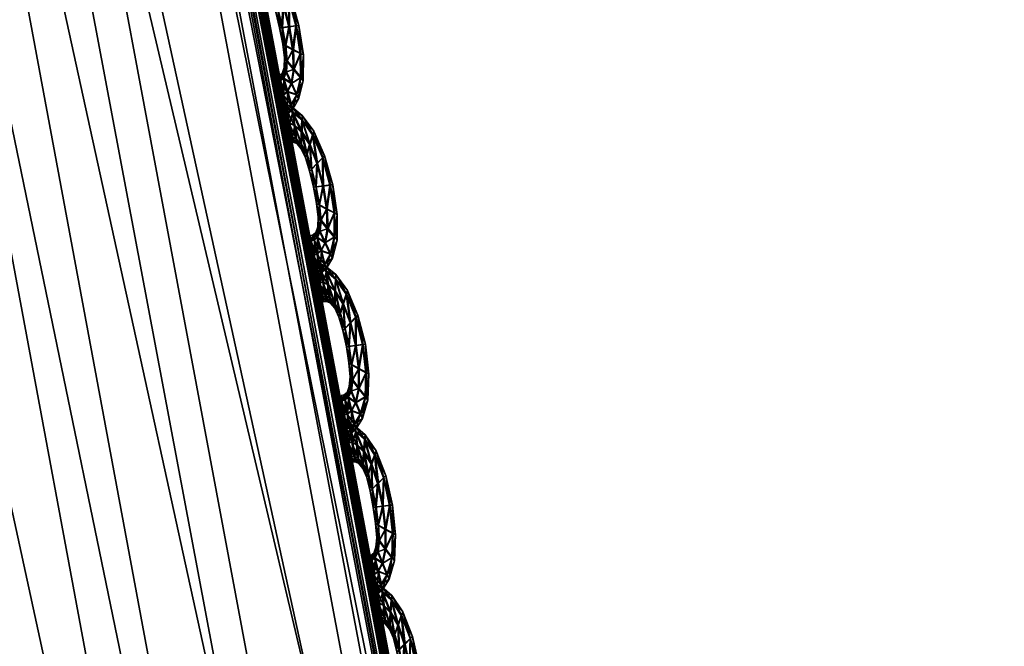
# Model space of a CAD drawing. Extents: x -7.4 to 7.4, y -11.5 to 9.8.
# Tile 394 of 469: x 7.074 to 7.428, y 2.939 to 3.163. Entities that reach past the tile are written whole.
import ezdxf

# ---------------------------------------------------------------- set-up
doc = ezdxf.new("R2010")
doc.units = 0
doc.header["$MEASUREMENT"] = 0
for name, color, linetype in [('A-FURN-3-ST', 150, 'Continuous'), ('A-FURN-3-ST-SEAM', 130, 'Continuous'), ('A-FURN-3-ST-SI', 160, 'Continuous')]:
    doc.layers.add(name, color=color, linetype=linetype)

msp = doc.modelspace()

# ---------------------------------------------------------------- meshes
at = {"layer": 'A-FURN-3-ST'}
mesh = msp.add_polyface(dxfattribs=at)
corners = [(5.54237, 6.88314, 1.00121), (5.99414, 6.19006, 1.00136), (5.78234, 6.18529, 0.61819), (5.34537, 6.87803, 0.61819), (6.39632, 5.42196, 1.00167), (6.17131, 5.41772, 0.61819), (6.74132, 4.55996, 1.00205), (6.50499, 4.5563, 0.61819), (7.02166, 3.58544, 1.00247), (6.77614, 3.58244, 0.61819), (7.22977, 2.47974, 1.00292), (6.97746, 2.47748, 0.61819), (1.9613, 4.55444, 0.55836), (1.95568, 5.41558, 0.55836), (2.64354, 5.41558, 0.55836), (2.68838, 4.55444, 0.55836), (1.94915, 6.18294, 0.55836), (2.59126, 6.18294, 0.55836), (2.53254, 6.87548, 0.55836), (1.98639, 2.47636, 0.55836), (1.96798, 3.58091, 0.55836), (2.72779, 3.58091, 0.55836), (2.77575, 2.47636, 0.55836), (5.63821, 5.41586, 0.56582), (5.28589, 6.18323, 0.56582), (4.78216, 5.41558, 0.55836), (4.50574, 6.18294, 0.55836), (5.94043, 4.55469, 0.56582), (5.01933, 4.55444, 0.55836), (4.89012, 6.87581, 0.56582), (4.19521, 6.87548, 0.55836), (6.18611, 3.58112, 0.56582), (5.21276, 3.58091, 0.55836), (6.36909, 2.47649, 0.56582), (5.36104, 2.47636, 0.55836), (3.92714, 3.58091, 0.55836), (3.81436, 4.55444, 0.55836), (4.02429, 2.47636, 0.55836), (3.67822, 5.41558, 0.55836), (3.5195, 6.18294, 0.55836), (3.34122, 6.87548, 0.55836)]
mesh.append_faces([[corners[k] for k in face] for face in [(0, 1, 2), (2, 3, 0), (1, 4, 5), (5, 2, 1), (4, 6, 7), (7, 5, 4), (6, 8, 9), (9, 7, 6), (8, 10, 11), (11, 9, 8), (2, 5, 23), (23, 24, 2), (24, 23, 25), (25, 26, 24), (23, 27, 28), (28, 25, 23), (5, 7, 27), (27, 23, 5), (29, 24, 26), (26, 30, 29), (3, 2, 24), (24, 29, 3), (7, 9, 31), (31, 27, 7), (27, 31, 32), (32, 28, 27), (31, 33, 34), (34, 32, 31), (9, 11, 33), (33, 31, 9), (28, 32, 35), (35, 36, 28), (32, 34, 37), (37, 35, 32), (26, 25, 38), (38, 39, 26), (25, 28, 36), (36, 38, 25), (30, 26, 39), (39, 40, 30)]])
mesh.append_faces([[corners[k] for k in face] for face in [(12, 13, 14), (14, 15, 12), (13, 16, 17), (17, 14, 13), (18, 17, 16), (19, 20, 21), (21, 22, 19), (20, 12, 15), (15, 21, 20), (21, 15, 36), (22, 21, 35), (14, 17, 39), (15, 14, 38), (17, 18, 40)]], dxfattribs={"vtx0": -1, "vtx1": -1, "vtx2": -1})
mesh.append_faces([[corners[k] for k in face] for face in [(36, 35, 21), (35, 37, 22), (39, 38, 14), (38, 36, 15), (40, 39, 17)]], dxfattribs={"vtx1": -1, "vtx2": -1})
mesh = msp.add_polyface(dxfattribs=at)
corners = [(6.79807, 4.56379, 17.6574), (7.0794, 3.58857, 17.67801), (7.07785, 3.58804, 17.67147), (7.28822, 2.48213, 17.70076), (7.2866, 2.48172, 17.69421), (7.08193, 3.58948, 17.68916), (7.29095, 2.48279, 17.71179), (6.8004, 4.56486, 17.66862), (7.41549, 1.23692, 17.70604), (7.29095, 2.48279, 17.68338), (7.28822, 2.48213, 17.68847), (7.41268, 1.23647, 17.71114), (7.33104, 1.22143, 17.75876), (7.20927, 2.45827, 17.73616), (7.18842, 2.45016, 17.75415), (6.9847, 3.54613, 17.73145), (6.95502, 3.52409, 17.82101), (7.15953, 2.43355, 17.84258), (7.00496, 3.55693, 17.71331), (7.24331, 2.4687, 17.73947), (7.03709, 3.57077, 17.71688), (6.72973, 4.52527, 17.69243), (6.75933, 4.54208, 17.69627), (7.06796, 3.58363, 17.71852), (7.27612, 2.47838, 17.74092), (7.36618, 1.22802, 17.76191), (7.40014, 1.23412, 17.7632), (6.79807, 4.56375, 17.64512), (7.0794, 3.58857, 17.66573), (7.08193, 3.58948, 17.66063), (6.79668, 4.56309, 17.65086), (7.4147, 1.23672, 17.75115), (7.29016, 2.4825, 17.72878), (7.41549, 1.23692, 17.73434), (7.08122, 3.58911, 17.70631), (6.78762, 4.55773, 17.69813), (6.79973, 4.56441, 17.68592), (7.41098, 1.23622, 17.71684), (7.41268, 1.23647, 17.72338), (6.86558, 3.4803, 18.00832), (7.07097, 2.40055, 18.02776)]
mesh.append_faces([[corners[k] for k in face] for face in [(0, 1, 2), (1, 3, 4), (4, 2, 1), (5, 6, 3), (3, 1, 5), (7, 5, 1), (8, 9, 10), (11, 10, 4), (12, 13, 14), (14, 15, 16), (16, 17, 14), (13, 18, 15), (15, 14, 13), (19, 20, 18), (18, 13, 19), (21, 18, 20), (22, 20, 23), (24, 23, 20), (20, 19, 24), (25, 19, 13), (26, 24, 19), (27, 28, 29), (28, 10, 9), (9, 29, 28), (2, 4, 10), (10, 28, 2), (30, 2, 28), (31, 32, 24), (33, 6, 32), (32, 34, 23), (23, 24, 32), (35, 23, 34), (36, 34, 5), (6, 5, 34), (34, 32, 6), (37, 4, 3), (38, 3, 6), (39, 40, 17), (17, 16, 39)]])
at = {"layer": 'A-FURN-3-ST-SEAM'}
mesh = msp.add_polyface(dxfattribs=at)
corners = [(7.16737, 3.17924, 17.68334), (7.17085, 3.17109, 17.68357), (7.16887, 3.16902, 17.68486), (7.17097, 3.16091, 17.68505), (7.17168, 3.17187, 17.68018), (7.16622, 3.17578, 17.6847), (7.16851, 3.16058, 17.68375), (7.17354, 3.16128, 17.68379), (7.17457, 3.16144, 17.68041), (7.16788, 3.18056, 17.67995), (7.16345, 3.18464, 17.68318), (7.16697, 3.16697, 17.68364), (7.1697, 3.15415, 17.68387), (7.17235, 3.15271, 17.6852), (7.17374, 3.16132, 17.67706), (7.17105, 3.17113, 17.67683), (7.16333, 3.18027, 17.68455), (7.16519, 3.17236, 17.68353), (7.16768, 3.1605, 17.68041), (7.16634, 3.16622, 17.68029), (7.17508, 3.15131, 17.68398), (7.17619, 3.15082, 17.6806), (7.17528, 3.15135, 17.67721), (7.16756, 3.17928, 17.6766), (7.16361, 3.18629, 17.67976), (7.16008, 3.18748, 17.68303), (7.16487, 3.17109, 17.68018), (7.16879, 3.15469, 17.68048), (7.17022, 3.14859, 17.68398), (7.17267, 3.14562, 17.68532), (7.17263, 3.15279, 17.67592), (7.17125, 3.16099, 17.67577), (7.16915, 3.16911, 17.67562), (7.16072, 3.18262, 17.68448), (7.16325, 3.17591, 17.68341), (7.16329, 3.1743, 17.6801), (7.16717, 3.16705, 17.67691), (7.16871, 3.16062, 17.67702), (7.16539, 3.1724, 17.6768), (7.17516, 3.14266, 17.6841), (7.17615, 3.14159, 17.68075), (7.17536, 3.14274, 17.67737), (7.17291, 3.14571, 17.67603), (7.1665, 3.17587, 17.67543), (7.16365, 3.18468, 17.67645), (7.15993, 3.1893, 17.67961), (7.15799, 3.18843, 17.68299), (7.16345, 3.17599, 17.67668), (7.1699, 3.15419, 17.67714), (7.16943, 3.14974, 17.6806), (7.1699, 3.14472, 17.68402), (7.17176, 3.1406, 17.68539), (7.17041, 3.14867, 17.67725), (7.15771, 3.19033, 17.67957), (7.15898, 3.18344, 17.68444), (7.16143, 3.17784, 17.68334), (7.16182, 3.17603, 17.68003), (7.16167, 3.17789, 17.6766), (7.16357, 3.18032, 17.67531), (7.1737, 3.13656, 17.68417), (7.17449, 3.13503, 17.68087), (7.1739, 3.1366, 17.67744), (7.17204, 3.14072, 17.67611), (7.1701, 3.14476, 17.67729), (7.16028, 3.18752, 17.6763), (7.15818, 3.18847, 17.67626), (7.1564, 3.19033, 17.67957), (7.15668, 3.18843, 17.68299), (7.161, 3.1827, 17.6752), (7.16927, 3.14628, 17.68064), (7.16899, 3.14241, 17.68406), (7.1703, 3.13767, 17.68539), (7.15688, 3.18847, 17.67626), (7.15771, 3.1834, 17.6844), (7.16001, 3.17846, 17.68334), (7.16052, 3.17661, 17.68003), (7.16024, 3.1785, 17.6766), (7.17168, 3.13297, 17.68425), (7.17227, 3.1312, 17.6809), (7.17188, 3.13302, 17.67748), (7.17057, 3.13776, 17.67615), (7.16919, 3.14249, 17.67733), (7.16859, 3.14422, 17.68067), (7.15925, 3.18349, 17.67516), (7.15799, 3.18344, 17.67516), (7.16788, 3.14146, 17.68406), (7.16895, 3.13648, 17.68543), (7.15882, 3.17838, 17.6833), (7.15933, 3.17653, 17.68003), (7.15902, 3.17842, 17.67657), (7.16756, 3.14336, 17.68067), (7.1701, 3.13149, 17.68425), (7.17061, 3.12964, 17.6809), (7.1703, 3.13157, 17.67752), (7.16922, 3.13656, 17.67615), (7.16808, 3.14155, 17.67733), (7.16646, 3.14311, 17.68067), (7.16678, 3.14118, 17.68406), (7.1678, 3.13615, 17.68543), (7.16693, 3.14126, 17.67733), (7.16891, 3.13116, 17.68425), (7.16938, 3.12931, 17.6809), (7.16907, 3.1312, 17.67752), (7.16804, 3.13623, 17.67615)]
mesh.append_faces([[corners[k] for k in face] for face in [(2, 1, 0), (1, 2, 3), (0, 1, 4), (0, 5, 2), (6, 3, 2), (3, 7, 1), (8, 4, 1), (4, 9, 0), (5, 0, 10), (11, 2, 5), (3, 6, 12), (2, 11, 6), (7, 3, 13), (1, 7, 8), (4, 8, 14), (9, 4, 15), (10, 0, 9), (10, 16, 5), (5, 17, 11), (12, 6, 18), (12, 13, 3), (6, 11, 19), (13, 20, 7), (21, 8, 7), (22, 14, 8), (14, 15, 4), (15, 23, 9), (9, 24, 10), (16, 10, 25), (17, 5, 16), (11, 17, 26), (19, 18, 6), (18, 27, 12), (13, 12, 28), (26, 19, 11), (20, 13, 29), (7, 20, 21), (8, 21, 22), (14, 22, 30), (15, 14, 31), (23, 15, 32), (24, 9, 23), (25, 10, 24), (25, 33, 16), (16, 34, 17), (35, 26, 17), (18, 19, 36), (27, 18, 37), (28, 12, 27), (28, 29, 13), (19, 26, 38), (29, 39, 20), (40, 21, 20), (41, 22, 21), (42, 30, 22), (30, 31, 14), (31, 32, 15), (32, 43, 23), (23, 44, 24), (24, 45, 25), (33, 25, 46), (34, 16, 33), (17, 34, 35), (26, 35, 47), (38, 36, 19), (36, 37, 18), (37, 48, 27), (27, 49, 28), (29, 28, 50), (47, 38, 26), (39, 29, 51), (20, 39, 40), (21, 40, 41), (22, 41, 42), (30, 42, 52), (31, 30, 48), (32, 31, 37), (43, 32, 36), (44, 23, 43), (45, 24, 44), (25, 45, 53), (53, 46, 25), (46, 54, 33), (33, 55, 34), (56, 35, 34), (57, 47, 35), (36, 38, 43), (37, 36, 32), (48, 37, 31), (49, 27, 48), (50, 28, 49), (50, 51, 29), (38, 47, 58), (51, 59, 39), (60, 40, 39), (61, 41, 40), (62, 42, 41), (63, 52, 42), (52, 48, 30), (43, 58, 44), (44, 64, 45), (65, 53, 45), (46, 53, 66), (54, 46, 67), (55, 33, 54), (34, 55, 56), (35, 56, 57), (47, 57, 68), (58, 43, 38), (48, 52, 49), (49, 69, 50), (51, 50, 70), (68, 58, 47), (59, 51, 71), (39, 59, 60), (40, 60, 61), (41, 61, 62), (42, 62, 63), (52, 63, 69), (64, 44, 58), (45, 64, 65), (53, 65, 72), (72, 66, 53), (66, 67, 46), (67, 73, 54), (54, 74, 55), (56, 55, 74), (57, 56, 75), (68, 57, 76), (69, 49, 52), (70, 50, 69), (70, 71, 51), (58, 68, 64), (71, 77, 59), (78, 60, 59), (79, 61, 60), (80, 62, 61), (81, 63, 62), (82, 69, 63), (83, 65, 64), (84, 72, 65), (74, 54, 73), (74, 75, 56), (75, 76, 57), (76, 83, 68), (69, 82, 70), (71, 70, 85), (64, 68, 83), (77, 71, 86), (59, 77, 78), (60, 78, 79), (61, 79, 80), (62, 80, 81), (63, 81, 82), (65, 83, 84), (73, 87, 74), (75, 74, 87), (76, 75, 88), (83, 76, 89), (70, 82, 90), (90, 85, 70), (85, 86, 71), (86, 91, 77), (78, 77, 91), (79, 78, 92), (80, 79, 93), (81, 80, 94), (82, 81, 95), (89, 84, 83), (87, 88, 75), (88, 89, 76), (95, 90, 82), (85, 90, 96), (86, 85, 97), (91, 86, 98), (91, 92, 78), (92, 93, 79), (93, 94, 80), (94, 95, 81), (90, 95, 99), (99, 96, 90), (96, 97, 85), (97, 98, 86), (98, 100, 91), (92, 91, 100), (93, 92, 101), (94, 93, 102), (95, 94, 103), (103, 99, 95), (100, 101, 92), (101, 102, 93), (102, 103, 94)]])
mesh = msp.add_polyface(dxfattribs=at)
corners = [(7.17952, 3.12214, 17.68452), (7.183, 3.11398, 17.68474), (7.18102, 3.11192, 17.68604), (7.18312, 3.1038, 17.68623), (7.18383, 3.11476, 17.68136), (7.17837, 3.11872, 17.68589), (7.18062, 3.10352, 17.68493), (7.18569, 3.10418, 17.68497), (7.18672, 3.1043, 17.68159), (7.17999, 3.12346, 17.68113), (7.1756, 3.12754, 17.68436), (7.17908, 3.1099, 17.68482), (7.18185, 3.09705, 17.68505), (7.1845, 3.0956, 17.68638), (7.18589, 3.10422, 17.67824), (7.1832, 3.11402, 17.67801), (7.17544, 3.12321, 17.68573), (7.1773, 3.11526, 17.6847), (7.17979, 3.10339, 17.68159), (7.17845, 3.10916, 17.68147), (7.18719, 3.0942, 17.68516), (7.1883, 3.09367, 17.68182), (7.18739, 3.09425, 17.67843), (7.17971, 3.12218, 17.67778), (7.17572, 3.12918, 17.68094), (7.17219, 3.13038, 17.68425), (7.17698, 3.11398, 17.68136), (7.18094, 3.09762, 17.68166), (7.18236, 3.09153, 17.68516), (7.18478, 3.08852, 17.6865), (7.18474, 3.09569, 17.6771), (7.18339, 3.10389, 17.67695), (7.18129, 3.11201, 17.6768), (7.17287, 3.12556, 17.68566), (7.17536, 3.11884, 17.68459), (7.17544, 3.11724, 17.68128), (7.17928, 3.10994, 17.67809), (7.18082, 3.10356, 17.6782), (7.1775, 3.1153, 17.67798), (7.18727, 3.08555, 17.68528), (7.1883, 3.08448, 17.68193), (7.18747, 3.08564, 17.67854), (7.18506, 3.0886, 17.67721), (7.17864, 3.11876, 17.6766), (7.1758, 3.12758, 17.67763), (7.17204, 3.13223, 17.68083), (7.1701, 3.13137, 17.68417), (7.17556, 3.11888, 17.67786), (7.18201, 3.09709, 17.67832), (7.18153, 3.09264, 17.68178), (7.18201, 3.08761, 17.6852), (7.18387, 3.08354, 17.68657), (7.18256, 3.09157, 17.67843), (7.16982, 3.13326, 17.68075), (7.17109, 3.12638, 17.68562), (7.17358, 3.12078, 17.68455), (7.17394, 3.11897, 17.68124), (7.17378, 3.12082, 17.67782), (7.17572, 3.12325, 17.67649), (7.18581, 3.07946, 17.68539), (7.1866, 3.07797, 17.68205), (7.186, 3.07954, 17.67866), (7.18415, 3.08362, 17.67729), (7.18221, 3.0877, 17.67847), (7.17239, 3.13042, 17.67752), (7.1703, 3.13141, 17.67744), (7.16851, 3.13326, 17.68075), (7.16883, 3.13137, 17.68417), (7.17315, 3.12564, 17.67638), (7.18142, 3.08918, 17.68182), (7.1811, 3.08535, 17.68524), (7.1824, 3.08061, 17.68661), (7.16903, 3.13141, 17.67744), (7.16986, 3.12634, 17.68558), (7.17215, 3.1214, 17.68452), (7.17263, 3.11954, 17.68121), (7.17235, 3.12144, 17.67778), (7.18375, 3.07587, 17.68543), (7.18435, 3.07414, 17.68208), (7.18395, 3.07595, 17.6787), (7.18268, 3.08069, 17.67733), (7.18129, 3.08543, 17.67851), (7.1807, 3.08716, 17.68185), (7.17136, 3.12642, 17.67634), (7.17014, 3.12638, 17.67634), (7.18003, 3.0844, 17.68524), (7.18106, 3.07941, 17.68661), (7.17097, 3.12136, 17.68452), (7.17148, 3.11946, 17.68121), (7.17117, 3.1214, 17.67775), (7.17971, 3.0863, 17.68185), (7.18221, 3.07443, 17.68543), (7.18268, 3.07257, 17.68208), (7.18236, 3.07447, 17.6787), (7.18134, 3.0795, 17.67733), (7.18023, 3.08448, 17.67851), (7.17857, 3.08605, 17.68185), (7.17888, 3.08415, 17.68524), (7.17987, 3.07909, 17.68661), (7.17908, 3.08419, 17.67851), (7.18098, 3.0741, 17.68543), (7.18145, 3.07224, 17.68208), (7.18118, 3.07414, 17.6787), (7.18015, 3.07917, 17.67733)]
mesh.append_faces([[corners[k] for k in face] for face in [(2, 1, 0), (1, 2, 3), (0, 1, 4), (0, 5, 2), (6, 3, 2), (3, 7, 1), (8, 4, 1), (4, 9, 0), (5, 0, 10), (11, 2, 5), (3, 6, 12), (2, 11, 6), (7, 3, 13), (1, 7, 8), (4, 8, 14), (9, 4, 15), (10, 0, 9), (10, 16, 5), (5, 17, 11), (12, 6, 18), (12, 13, 3), (6, 11, 19), (13, 20, 7), (21, 8, 7), (22, 14, 8), (14, 15, 4), (15, 23, 9), (9, 24, 10), (16, 10, 25), (17, 5, 16), (11, 17, 26), (19, 18, 6), (18, 27, 12), (13, 12, 28), (26, 19, 11), (20, 13, 29), (7, 20, 21), (8, 21, 22), (14, 22, 30), (15, 14, 31), (23, 15, 32), (24, 9, 23), (25, 10, 24), (25, 33, 16), (16, 34, 17), (35, 26, 17), (18, 19, 36), (27, 18, 37), (28, 12, 27), (28, 29, 13), (19, 26, 38), (29, 39, 20), (40, 21, 20), (41, 22, 21), (42, 30, 22), (30, 31, 14), (31, 32, 15), (32, 43, 23), (23, 44, 24), (24, 45, 25), (33, 25, 46), (34, 16, 33), (17, 34, 35), (26, 35, 47), (38, 36, 19), (36, 37, 18), (37, 48, 27), (27, 49, 28), (29, 28, 50), (47, 38, 26), (39, 29, 51), (20, 39, 40), (21, 40, 41), (22, 41, 42), (30, 42, 52), (31, 30, 48), (32, 31, 37), (43, 32, 36), (44, 23, 43), (45, 24, 44), (25, 45, 53), (53, 46, 25), (46, 54, 33), (33, 55, 34), (56, 35, 34), (57, 47, 35), (36, 38, 43), (37, 36, 32), (48, 37, 31), (49, 27, 48), (50, 28, 49), (50, 51, 29), (38, 47, 58), (51, 59, 39), (60, 40, 39), (61, 41, 40), (62, 42, 41), (63, 52, 42), (52, 48, 30), (43, 58, 44), (44, 64, 45), (65, 53, 45), (46, 53, 66), (54, 46, 67), (55, 33, 54), (34, 55, 56), (35, 56, 57), (47, 57, 68), (58, 43, 38), (48, 52, 49), (49, 69, 50), (51, 50, 70), (68, 58, 47), (59, 51, 71), (39, 59, 60), (40, 60, 61), (41, 61, 62), (42, 62, 63), (52, 63, 69), (64, 44, 58), (45, 64, 65), (53, 65, 72), (72, 66, 53), (66, 67, 46), (67, 73, 54), (54, 74, 55), (56, 55, 74), (57, 56, 75), (68, 57, 76), (69, 49, 52), (70, 50, 69), (70, 71, 51), (58, 68, 64), (71, 77, 59), (78, 60, 59), (79, 61, 60), (80, 62, 61), (81, 63, 62), (82, 69, 63), (83, 65, 64), (84, 72, 65), (74, 54, 73), (74, 75, 56), (75, 76, 57), (76, 83, 68), (69, 82, 70), (71, 70, 85), (64, 68, 83), (77, 71, 86), (59, 77, 78), (60, 78, 79), (61, 79, 80), (62, 80, 81), (63, 81, 82), (65, 83, 84), (73, 87, 74), (75, 74, 87), (76, 75, 88), (83, 76, 89), (70, 82, 90), (90, 85, 70), (85, 86, 71), (86, 91, 77), (78, 77, 91), (79, 78, 92), (80, 79, 93), (81, 80, 94), (82, 81, 95), (89, 84, 83), (87, 88, 75), (88, 89, 76), (95, 90, 82), (85, 90, 96), (86, 85, 97), (91, 86, 98), (91, 92, 78), (92, 93, 79), (93, 94, 80), (94, 95, 81), (90, 95, 99), (99, 96, 90), (96, 97, 85), (97, 98, 86), (98, 100, 91), (92, 91, 100), (93, 92, 101), (94, 93, 102), (95, 94, 103), (103, 99, 95), (100, 101, 92), (101, 102, 93), (102, 103, 94)]])
mesh = msp.add_polyface(dxfattribs=at)
corners = [(7.19155, 3.06504, 17.68573), (7.19495, 3.05684, 17.68592), (7.19293, 3.05478, 17.68721), (7.19487, 3.04666, 17.68741), (7.19578, 3.05762, 17.68254), (7.19036, 3.06157, 17.68706), (7.19246, 3.04633, 17.68611), (7.1974, 3.04699, 17.68615), (7.19843, 3.04711, 17.68277), (7.19206, 3.06635, 17.68231), (7.18767, 3.07043, 17.68554), (7.19103, 3.05276, 17.686), (7.19341, 3.03986, 17.68623), (7.19598, 3.03838, 17.68756), (7.1976, 3.04703, 17.67942), (7.19514, 3.05688, 17.67919), (7.18747, 3.06611, 17.68691), (7.18929, 3.05816, 17.68589), (7.19162, 3.04625, 17.68277), (7.1904, 3.05206, 17.68265), (7.19863, 3.03694, 17.68634), (7.1997, 3.03644, 17.68299), (7.19883, 3.03702, 17.67961), (7.19174, 3.06508, 17.679), (7.18779, 3.07208, 17.68212), (7.18427, 3.07332, 17.68543), (7.18897, 3.05688, 17.68254), (7.19254, 3.04044, 17.68284), (7.19372, 3.03426, 17.68634), (7.19598, 3.03125, 17.68767), (7.19626, 3.03846, 17.67828), (7.19519, 3.04674, 17.67813), (7.19321, 3.05486, 17.67798), (7.1849, 3.0685, 17.68684), (7.18739, 3.06174, 17.68577), (7.18747, 3.06013, 17.68246), (7.19123, 3.05284, 17.67927), (7.19265, 3.04641, 17.67938), (7.18949, 3.0582, 17.67915), (7.19831, 3.02824, 17.68645), (7.1993, 3.02713, 17.68315), (7.19855, 3.02833, 17.67972), (7.19626, 3.03133, 17.67839), (7.19064, 3.06166, 17.67782), (7.18787, 3.07047, 17.67881), (7.18415, 3.07513, 17.68201), (7.18221, 3.07431, 17.68535), (7.18759, 3.06178, 17.67904), (7.1936, 3.0399, 17.6795), (7.19293, 3.03541, 17.68296), (7.19321, 3.03034, 17.68638), (7.19487, 3.02623, 17.68775), (7.19392, 3.03434, 17.67961), (7.18193, 3.0762, 17.68193), (7.18316, 3.06932, 17.6868), (7.18561, 3.06368, 17.68573), (7.18597, 3.0619, 17.68243), (7.18581, 3.06372, 17.679), (7.18774, 3.06615, 17.67767), (7.19661, 3.02211, 17.68657), (7.19736, 3.02058, 17.68322), (7.19681, 3.02219, 17.67984), (7.19514, 3.02631, 17.67847), (7.19341, 3.03043, 17.67965), (7.1845, 3.07336, 17.6787), (7.1824, 3.07435, 17.67862), (7.18062, 3.0762, 17.68193), (7.1809, 3.07431, 17.68535), (7.18517, 3.06854, 17.67756), (7.19265, 3.03195, 17.68299), (7.19218, 3.02808, 17.68642), (7.19329, 3.0233, 17.68779), (7.1811, 3.07435, 17.67862), (7.18193, 3.06928, 17.6868), (7.18419, 3.06429, 17.68569), (7.18466, 3.06244, 17.68239), (7.18438, 3.06434, 17.67896), (7.19447, 3.01852, 17.68661), (7.19499, 3.01675, 17.68326), (7.19467, 3.0186, 17.67988), (7.19356, 3.02338, 17.67851), (7.19242, 3.02816, 17.67969), (7.19186, 3.02989, 17.68303), (7.18343, 3.06936, 17.67752), (7.18221, 3.06932, 17.67752), (7.19107, 3.02713, 17.68642), (7.1919, 3.02206, 17.68779), (7.183, 3.06425, 17.68569), (7.18347, 3.0624, 17.68239), (7.1832, 3.06429, 17.67896), (7.19083, 3.02902, 17.68303), (7.19285, 3.01704, 17.68661), (7.19325, 3.01518, 17.68326), (7.19305, 3.01712, 17.67988), (7.19218, 3.02215, 17.67851), (7.19127, 3.02717, 17.67969), (7.18973, 3.02878, 17.68303), (7.18992, 3.02684, 17.68642), (7.19075, 3.02178, 17.68779), (7.19012, 3.02693, 17.67969), (7.19162, 3.01671, 17.68661), (7.19202, 3.01485, 17.68326), (7.19182, 3.01679, 17.67988), (7.19103, 3.02186, 17.67851)]
mesh.append_faces([[corners[k] for k in face] for face in [(2, 1, 0), (1, 2, 3), (0, 1, 4), (0, 5, 2), (6, 3, 2), (3, 7, 1), (8, 4, 1), (4, 9, 0), (5, 0, 10), (11, 2, 5), (3, 6, 12), (2, 11, 6), (7, 3, 13), (1, 7, 8), (4, 8, 14), (9, 4, 15), (10, 0, 9), (10, 16, 5), (5, 17, 11), (12, 6, 18), (12, 13, 3), (6, 11, 19), (13, 20, 7), (21, 8, 7), (22, 14, 8), (14, 15, 4), (15, 23, 9), (9, 24, 10), (16, 10, 25), (17, 5, 16), (11, 17, 26), (19, 18, 6), (18, 27, 12), (13, 12, 28), (26, 19, 11), (20, 13, 29), (7, 20, 21), (8, 21, 22), (14, 22, 30), (15, 14, 31), (23, 15, 32), (24, 9, 23), (25, 10, 24), (25, 33, 16), (16, 34, 17), (35, 26, 17), (18, 19, 36), (27, 18, 37), (28, 12, 27), (28, 29, 13), (19, 26, 38), (29, 39, 20), (40, 21, 20), (41, 22, 21), (42, 30, 22), (30, 31, 14), (31, 32, 15), (32, 43, 23), (23, 44, 24), (24, 45, 25), (33, 25, 46), (34, 16, 33), (17, 34, 35), (26, 35, 47), (38, 36, 19), (36, 37, 18), (37, 48, 27), (27, 49, 28), (29, 28, 50), (47, 38, 26), (39, 29, 51), (20, 39, 40), (21, 40, 41), (22, 41, 42), (30, 42, 52), (31, 30, 48), (32, 31, 37), (43, 32, 36), (44, 23, 43), (45, 24, 44), (25, 45, 53), (53, 46, 25), (46, 54, 33), (33, 55, 34), (56, 35, 34), (57, 47, 35), (36, 38, 43), (37, 36, 32), (48, 37, 31), (49, 27, 48), (50, 28, 49), (50, 51, 29), (38, 47, 58), (51, 59, 39), (60, 40, 39), (61, 41, 40), (62, 42, 41), (63, 52, 42), (52, 48, 30), (43, 58, 44), (44, 64, 45), (65, 53, 45), (46, 53, 66), (54, 46, 67), (55, 33, 54), (34, 55, 56), (35, 56, 57), (47, 57, 68), (58, 43, 38), (48, 52, 49), (49, 69, 50), (51, 50, 70), (68, 58, 47), (59, 51, 71), (39, 59, 60), (40, 60, 61), (41, 61, 62), (42, 62, 63), (52, 63, 69), (64, 44, 58), (45, 64, 65), (53, 65, 72), (72, 66, 53), (66, 67, 46), (67, 73, 54), (54, 74, 55), (56, 55, 74), (57, 56, 75), (68, 57, 76), (69, 49, 52), (70, 50, 69), (70, 71, 51), (58, 68, 64), (71, 77, 59), (78, 60, 59), (79, 61, 60), (80, 62, 61), (81, 63, 62), (82, 69, 63), (83, 65, 64), (84, 72, 65), (74, 54, 73), (74, 75, 56), (75, 76, 57), (76, 83, 68), (69, 82, 70), (71, 70, 85), (64, 68, 83), (77, 71, 86), (59, 77, 78), (60, 78, 79), (61, 79, 80), (62, 80, 81), (63, 81, 82), (65, 83, 84), (73, 87, 74), (75, 74, 87), (76, 75, 88), (83, 76, 89), (70, 82, 90), (90, 85, 70), (85, 86, 71), (86, 91, 77), (78, 77, 91), (79, 78, 92), (80, 79, 93), (81, 80, 94), (82, 81, 95), (89, 84, 83), (87, 88, 75), (88, 89, 76), (95, 90, 82), (85, 90, 96), (86, 85, 97), (91, 86, 98), (91, 92, 78), (92, 93, 79), (93, 94, 80), (94, 95, 81), (90, 95, 99), (99, 96, 90), (96, 97, 85), (97, 98, 86), (98, 100, 91), (92, 91, 100), (93, 92, 101), (94, 93, 102), (95, 94, 103), (103, 99, 95), (100, 101, 92), (101, 102, 93), (102, 103, 94)]])
mesh = msp.add_polyface(dxfattribs=at)
corners = [(7.20176, 3.00756, 17.68691), (7.20488, 2.99928, 17.6871), (7.20282, 2.99722, 17.6884), (7.20456, 2.98906, 17.68858), (7.20575, 3.00006, 17.68372), (7.20049, 3.0041, 17.68824), (7.20207, 2.98877, 17.68729), (7.2071, 2.98935, 17.68733), (7.20817, 2.98951, 17.68395), (7.20231, 3.00888, 17.68349), (7.19812, 3.01304, 17.68672), (7.20084, 2.9952, 17.68718), (7.20298, 2.98226, 17.68741), (7.20556, 2.98078, 17.68874), (7.20729, 2.98943, 17.6806), (7.20508, 2.99932, 17.68037), (7.19776, 3.00863, 17.68809), (7.1993, 3.00064, 17.68706), (7.20124, 2.98865, 17.68395), (7.20017, 2.99446, 17.68383), (7.20821, 2.9793, 17.68752), (7.20927, 2.9788, 17.68417), (7.2084, 2.97938, 17.68079), (7.20195, 3.0076, 17.68018), (7.19831, 3.01469, 17.6833), (7.19487, 3.01592, 17.68661), (7.19891, 2.99936, 17.68372), (7.20211, 2.98284, 17.68402), (7.20326, 2.97666, 17.68752), (7.20556, 2.97365, 17.68885), (7.20583, 2.98086, 17.67946), (7.20484, 2.98914, 17.67931), (7.2031, 2.9973, 17.67915), (7.19531, 3.01106, 17.68802), (7.19752, 3.00426, 17.68695), (7.19752, 3.00266, 17.68364), (7.20104, 2.99528, 17.68045), (7.20227, 2.98881, 17.68056), (7.1995, 3.00068, 17.68033), (7.20789, 2.97064, 17.68764), (7.20888, 2.96953, 17.68429), (7.20809, 2.97069, 17.6809), (7.20583, 2.97373, 17.67957), (7.20077, 3.00414, 17.67896), (7.19831, 3.01304, 17.67999), (7.19479, 3.01778, 17.68318), (7.19285, 3.01695, 17.68653), (7.19772, 3.00431, 17.68022), (7.20318, 2.98231, 17.68067), (7.20251, 2.97781, 17.68414), (7.20274, 2.97275, 17.68756), (7.20445, 2.96863, 17.68893), (7.20346, 2.97674, 17.68079), (7.19265, 3.01885, 17.68311), (7.1936, 3.01189, 17.68798), (7.19582, 3.0062, 17.68691), (7.1961, 3.00443, 17.6836), (7.19602, 3.00624, 17.68018), (7.19807, 3.00867, 17.67885), (7.20619, 2.9645, 17.68771), (7.20694, 2.96298, 17.6844), (7.20639, 2.96455, 17.68098), (7.20472, 2.96871, 17.67965), (7.20298, 2.97283, 17.68083), (7.19507, 3.01596, 17.67988), (7.19305, 3.01695, 17.6798), (7.19135, 3.01889, 17.68311), (7.19155, 3.01695, 17.68653), (7.19558, 3.0111, 17.67873), (7.20223, 2.97435, 17.68417), (7.20176, 2.97048, 17.6876), (7.20287, 2.9657, 17.68893), (7.19178, 3.017, 17.6798), (7.19238, 3.01189, 17.68794), (7.19443, 3.00686, 17.68687), (7.19483, 3.00501, 17.68357), (7.19463, 3.0069, 17.68014), (7.20401, 2.96092, 17.68775), (7.20456, 2.95915, 17.68444), (7.20421, 2.961, 17.68102), (7.20314, 2.96578, 17.67969), (7.20195, 2.97056, 17.68087), (7.20144, 2.97229, 17.68421), (7.19388, 3.01193, 17.6787), (7.19265, 3.01193, 17.6787), (7.20065, 2.96953, 17.6876), (7.20148, 2.9645, 17.68897), (7.19325, 3.00682, 17.68687), (7.19368, 3.00497, 17.68357), (7.19344, 3.00686, 17.68014), (7.20041, 2.97147, 17.68421), (7.20239, 2.95948, 17.68779), (7.20282, 2.95763, 17.68444), (7.20259, 2.95952, 17.68105), (7.20176, 2.96459, 17.67969), (7.20084, 2.96961, 17.68087), (7.19926, 2.97122, 17.68421), (7.1995, 2.96928, 17.6876), (7.20029, 2.96422, 17.68897), (7.1997, 2.96933, 17.68087), (7.20116, 2.95915, 17.68779), (7.2016, 2.95726, 17.68444), (7.2014, 2.95919, 17.68105), (7.20057, 2.9643, 17.67969)]
mesh.append_faces([[corners[k] for k in face] for face in [(2, 1, 0), (1, 2, 3), (0, 1, 4), (0, 5, 2), (6, 3, 2), (3, 7, 1), (8, 4, 1), (4, 9, 0), (5, 0, 10), (11, 2, 5), (3, 6, 12), (2, 11, 6), (7, 3, 13), (1, 7, 8), (4, 8, 14), (9, 4, 15), (10, 0, 9), (10, 16, 5), (5, 17, 11), (12, 6, 18), (12, 13, 3), (6, 11, 19), (13, 20, 7), (21, 8, 7), (22, 14, 8), (14, 15, 4), (15, 23, 9), (9, 24, 10), (16, 10, 25), (17, 5, 16), (11, 17, 26), (19, 18, 6), (18, 27, 12), (13, 12, 28), (26, 19, 11), (20, 13, 29), (7, 20, 21), (8, 21, 22), (14, 22, 30), (15, 14, 31), (23, 15, 32), (24, 9, 23), (25, 10, 24), (25, 33, 16), (16, 34, 17), (35, 26, 17), (18, 19, 36), (27, 18, 37), (28, 12, 27), (28, 29, 13), (19, 26, 38), (29, 39, 20), (40, 21, 20), (41, 22, 21), (42, 30, 22), (30, 31, 14), (31, 32, 15), (32, 43, 23), (23, 44, 24), (24, 45, 25), (33, 25, 46), (34, 16, 33), (17, 34, 35), (26, 35, 47), (38, 36, 19), (36, 37, 18), (37, 48, 27), (27, 49, 28), (29, 28, 50), (47, 38, 26), (39, 29, 51), (20, 39, 40), (21, 40, 41), (22, 41, 42), (30, 42, 52), (31, 30, 48), (32, 31, 37), (43, 32, 36), (44, 23, 43), (45, 24, 44), (25, 45, 53), (53, 46, 25), (46, 54, 33), (33, 55, 34), (56, 35, 34), (57, 47, 35), (36, 38, 43), (37, 36, 32), (48, 37, 31), (49, 27, 48), (50, 28, 49), (50, 51, 29), (38, 47, 58), (51, 59, 39), (60, 40, 39), (61, 41, 40), (62, 42, 41), (63, 52, 42), (52, 48, 30), (43, 58, 44), (44, 64, 45), (65, 53, 45), (46, 53, 66), (54, 46, 67), (55, 33, 54), (34, 55, 56), (35, 56, 57), (47, 57, 68), (58, 43, 38), (48, 52, 49), (49, 69, 50), (51, 50, 70), (68, 58, 47), (59, 51, 71), (39, 59, 60), (40, 60, 61), (41, 61, 62), (42, 62, 63), (52, 63, 69), (64, 44, 58), (45, 64, 65), (53, 65, 72), (72, 66, 53), (66, 67, 46), (67, 73, 54), (54, 74, 55), (56, 55, 74), (57, 56, 75), (68, 57, 76), (69, 49, 52), (70, 50, 69), (70, 71, 51), (58, 68, 64), (71, 77, 59), (78, 60, 59), (79, 61, 60), (80, 62, 61), (81, 63, 62), (82, 69, 63), (83, 65, 64), (84, 72, 65), (74, 54, 73), (74, 75, 56), (75, 76, 57), (76, 83, 68), (69, 82, 70), (71, 70, 85), (64, 68, 83), (77, 71, 86), (59, 77, 78), (60, 78, 79), (61, 79, 80), (62, 80, 81), (63, 81, 82), (65, 83, 84), (73, 87, 74), (75, 74, 87), (76, 75, 88), (83, 76, 89), (70, 82, 90), (90, 85, 70), (85, 86, 71), (86, 91, 77), (78, 77, 91), (79, 78, 92), (80, 79, 93), (81, 80, 94), (82, 81, 95), (89, 84, 83), (87, 88, 75), (88, 89, 76), (95, 90, 82), (85, 90, 96), (86, 85, 97), (91, 86, 98), (91, 92, 78), (92, 93, 79), (93, 94, 80), (94, 95, 81), (90, 95, 99), (99, 96, 90), (96, 97, 85), (97, 98, 86), (98, 100, 91), (92, 91, 100), (93, 92, 101), (94, 93, 102), (95, 94, 103), (103, 99, 95), (100, 101, 92), (101, 102, 93), (102, 103, 94)]])
mesh = msp.add_polyface(dxfattribs=at)
corners = [(7.21133, 2.94992, 17.68805), (7.21446, 2.94164, 17.68828), (7.2124, 2.93962, 17.68957), (7.21414, 2.93142, 17.68977), (7.21533, 2.94242, 17.6849), (7.21006, 2.94646, 17.68942), (7.21165, 2.93113, 17.68847), (7.21668, 2.93175, 17.68851), (7.2177, 2.93188, 17.68512), (7.21189, 2.95124, 17.68467), (7.20769, 2.9554, 17.6879), (7.21038, 2.9376, 17.68836), (7.21256, 2.92462, 17.68858), (7.21513, 2.92314, 17.68992), (7.21687, 2.9318, 17.68178), (7.21466, 2.94168, 17.68155), (7.20734, 2.95103, 17.68927), (7.20884, 2.94304, 17.68824), (7.21082, 2.93105, 17.68512), (7.20975, 2.93686, 17.68501), (7.21778, 2.9217, 17.6887), (7.21885, 2.92116, 17.68532), (7.21798, 2.92174, 17.68197), (7.21153, 2.94996, 17.68132), (7.20789, 2.95709, 17.68448), (7.20445, 2.95833, 17.68779), (7.20848, 2.94176, 17.6849), (7.21169, 2.92524, 17.6852), (7.21284, 2.91906, 17.6887), (7.21513, 2.91601, 17.69003), (7.21541, 2.92322, 17.68064), (7.21442, 2.9315, 17.68048), (7.21268, 2.9397, 17.68033), (7.20488, 2.95346, 17.68919), (7.2071, 2.94667, 17.68813), (7.2071, 2.94506, 17.68482), (7.21062, 2.93764, 17.68163), (7.21185, 2.93122, 17.68174), (7.20904, 2.94308, 17.68151), (7.21746, 2.91301, 17.68882), (7.21846, 2.91189, 17.68547), (7.21766, 2.91305, 17.68208), (7.21541, 2.9161, 17.68075), (7.21034, 2.94654, 17.68014), (7.20789, 2.95544, 17.68117), (7.20437, 2.96018, 17.68436), (7.20239, 2.95936, 17.68771), (7.20729, 2.94671, 17.6814), (7.21276, 2.92471, 17.68185), (7.21209, 2.92021, 17.68532), (7.21232, 2.91515, 17.68874), (7.21398, 2.91103, 17.69011), (7.21303, 2.9191, 17.68197), (7.20219, 2.96125, 17.68429), (7.20318, 2.95429, 17.68916), (7.2054, 2.9486, 17.68809), (7.20567, 2.94683, 17.68478), (7.20559, 2.94864, 17.68132), (7.20761, 2.95107, 17.68003), (7.21576, 2.90686, 17.68889), (7.21648, 2.90538, 17.68558), (7.21596, 2.90695, 17.68216), (7.21426, 2.91111, 17.68083), (7.21252, 2.91523, 17.68201), (7.20464, 2.95837, 17.68105), (7.20263, 2.9594, 17.68098), (7.20092, 2.96129, 17.68429), (7.20112, 2.9594, 17.68771), (7.20516, 2.95351, 17.67991), (7.21181, 2.91675, 17.68535), (7.21133, 2.91288, 17.68878), (7.2124, 2.9081, 17.69011), (7.20132, 2.9594, 17.68098), (7.20191, 2.95429, 17.68912), (7.20401, 2.94926, 17.68805), (7.20441, 2.94741, 17.68474), (7.20421, 2.9493, 17.68132), (7.21359, 2.90333, 17.68893), (7.2141, 2.90155, 17.68562), (7.21379, 2.9034, 17.6822), (7.21268, 2.90819, 17.68087), (7.21153, 2.91296, 17.68205), (7.21101, 2.91474, 17.68539), (7.20346, 2.95437, 17.67988), (7.20223, 2.95437, 17.67988), (7.21022, 2.91194, 17.68878), (7.21106, 2.90691, 17.69014), (7.20282, 2.94926, 17.68802), (7.20322, 2.94737, 17.68474), (7.20302, 2.9493, 17.68128), (7.20999, 2.91387, 17.68539), (7.21196, 2.90188, 17.68897), (7.2124, 2.90002, 17.68562), (7.21216, 2.90196, 17.68223), (7.21133, 2.90699, 17.68087), (7.21042, 2.91201, 17.68205), (7.20884, 2.91362, 17.68539), (7.20904, 2.91169, 17.68878), (7.20987, 2.90662, 17.69011), (7.20927, 2.91177, 17.68205), (7.21074, 2.90155, 17.68897), (7.21117, 2.8997, 17.68562), (7.21094, 2.90164, 17.68223), (7.21014, 2.9067, 17.68087)]
mesh.append_faces([[corners[k] for k in face] for face in [(2, 1, 0), (1, 2, 3), (0, 1, 4), (0, 5, 2), (6, 3, 2), (3, 7, 1), (8, 4, 1), (4, 9, 0), (5, 0, 10), (11, 2, 5), (3, 6, 12), (2, 11, 6), (7, 3, 13), (1, 7, 8), (4, 8, 14), (9, 4, 15), (10, 0, 9), (10, 16, 5), (5, 17, 11), (12, 6, 18), (12, 13, 3), (6, 11, 19), (13, 20, 7), (21, 8, 7), (22, 14, 8), (14, 15, 4), (15, 23, 9), (9, 24, 10), (16, 10, 25), (17, 5, 16), (11, 17, 26), (19, 18, 6), (18, 27, 12), (13, 12, 28), (26, 19, 11), (20, 13, 29), (7, 20, 21), (8, 21, 22), (14, 22, 30), (15, 14, 31), (23, 15, 32), (24, 9, 23), (25, 10, 24), (25, 33, 16), (16, 34, 17), (35, 26, 17), (18, 19, 36), (27, 18, 37), (28, 12, 27), (28, 29, 13), (19, 26, 38), (29, 39, 20), (40, 21, 20), (41, 22, 21), (42, 30, 22), (30, 31, 14), (31, 32, 15), (32, 43, 23), (23, 44, 24), (24, 45, 25), (33, 25, 46), (34, 16, 33), (17, 34, 35), (26, 35, 47), (38, 36, 19), (36, 37, 18), (37, 48, 27), (27, 49, 28), (29, 28, 50), (47, 38, 26), (39, 29, 51), (20, 39, 40), (21, 40, 41), (22, 41, 42), (30, 42, 52), (31, 30, 48), (32, 31, 37), (43, 32, 36), (44, 23, 43), (45, 24, 44), (25, 45, 53), (53, 46, 25), (46, 54, 33), (33, 55, 34), (56, 35, 34), (57, 47, 35), (36, 38, 43), (37, 36, 32), (48, 37, 31), (49, 27, 48), (50, 28, 49), (50, 51, 29), (38, 47, 58), (51, 59, 39), (60, 40, 39), (61, 41, 40), (62, 42, 41), (63, 52, 42), (52, 48, 30), (43, 58, 44), (44, 64, 45), (65, 53, 45), (46, 53, 66), (54, 46, 67), (55, 33, 54), (34, 55, 56), (35, 56, 57), (47, 57, 68), (58, 43, 38), (48, 52, 49), (49, 69, 50), (51, 50, 70), (68, 58, 47), (59, 51, 71), (39, 59, 60), (40, 60, 61), (41, 61, 62), (42, 62, 63), (52, 63, 69), (64, 44, 58), (45, 64, 65), (53, 65, 72), (72, 66, 53), (66, 67, 46), (67, 73, 54), (54, 74, 55), (56, 55, 74), (57, 56, 75), (68, 57, 76), (69, 49, 52), (70, 50, 69), (70, 71, 51), (58, 68, 64), (71, 77, 59), (78, 60, 59), (79, 61, 60), (80, 62, 61), (81, 63, 62), (82, 69, 63), (83, 65, 64), (84, 72, 65), (74, 54, 73), (74, 75, 56), (75, 76, 57), (76, 83, 68), (69, 82, 70), (71, 70, 85), (64, 68, 83), (77, 71, 86), (59, 77, 78), (60, 78, 79), (61, 79, 80), (62, 80, 81), (63, 81, 82), (65, 83, 84), (73, 87, 74), (75, 74, 87), (76, 75, 88), (83, 76, 89), (70, 82, 90), (90, 85, 70), (85, 86, 71), (86, 91, 77), (78, 77, 91), (79, 78, 92), (80, 79, 93), (81, 80, 94), (82, 81, 95), (89, 84, 83), (87, 88, 75), (88, 89, 76), (95, 90, 82), (85, 90, 96), (86, 85, 97), (91, 86, 98), (91, 92, 78), (92, 93, 79), (93, 94, 80), (94, 95, 81), (90, 95, 99), (99, 96, 90), (96, 97, 85), (97, 98, 86), (98, 100, 91), (92, 91, 100), (93, 92, 101), (94, 93, 102), (95, 94, 103), (103, 99, 95), (100, 101, 92), (101, 102, 93), (102, 103, 94)]])
at = {"layer": 'A-FURN-3-ST-SI'}
mesh = msp.add_polyface(dxfattribs=at)
corners = [(6.45394, 5.42764, 17.62188), (6.8004, 4.56486, 17.64002), (6.80151, 4.5654, 17.37185), (6.45489, 5.42822, 17.35409), (6.80167, 4.56548, 11.48407), (6.45504, 5.42835, 11.46894), (7.08193, 3.58948, 17.66063), (7.29095, 2.48279, 17.68338), (7.29222, 2.48312, 17.4143), (7.08311, 3.58989, 17.39201), (7.08331, 3.58998, 11.50123), (7.29238, 2.48316, 11.5202), (7.4168, 1.23713, 17.43647), (7.41549, 1.23692, 17.70604), (7.4261, -0.11318, 17.71734), (7.417, 1.23713, 11.53907), (7.4276, -0.11309, 11.5485), (6.80044, 4.56524, 7.24937), (6.45382, 5.42806, 7.24032), (6.79186, 4.56363, 2.97067), (6.44523, 5.42621, 2.96767), (7.29115, 2.48304, 7.27105), (7.08208, 3.58977, 7.25968), (7.0735, 3.58845, 2.97413), (7.2826, 2.48205, 2.9779), (7.41577, 1.23705, 7.28239), (7.40718, 1.23643, 2.9817), (6.74132, 4.55996, 1.00205), (6.39632, 5.42196, 1.00167), (7.22977, 2.47974, 1.00292), (7.02166, 3.58544, 1.00247), (7.35379, 1.23499, 1.00342)]
mesh.append_faces([[corners[k] for k in face] for face in [(0, 1, 2), (2, 3, 0), (3, 2, 4), (4, 5, 3), (6, 7, 8), (8, 9, 6), (1, 6, 9), (9, 2, 1), (2, 9, 10), (10, 4, 2), (9, 8, 11), (11, 10, 9), (12, 13, 14), (7, 13, 12), (12, 8, 7), (8, 12, 15), (15, 11, 8), (16, 15, 12), (5, 4, 17), (17, 18, 5), (17, 19, 20), (20, 18, 17), (10, 11, 21), (21, 22, 10), (4, 10, 22), (22, 17, 4), (22, 23, 19), (19, 17, 22), (21, 24, 23), (23, 22, 21), (25, 15, 16), (11, 15, 25), (25, 21, 11), (25, 26, 24), (24, 21, 25), (20, 19, 27), (27, 28, 20), (24, 29, 30), (30, 23, 24), (19, 23, 30), (30, 27, 19), (26, 31, 29), (29, 24, 26)]])

doc.saveas('drawing.dxf')
